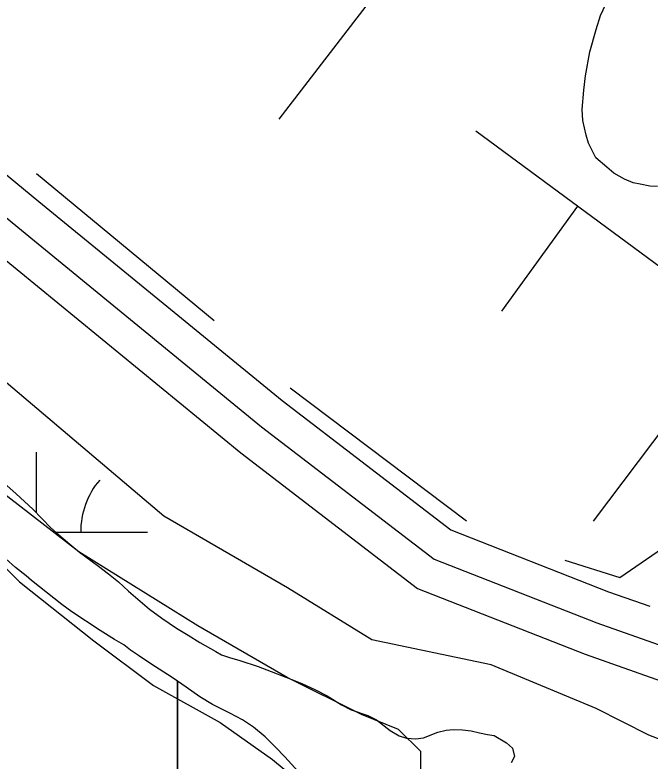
# Model space of a CAD drawing. Extents: x 3279314 to 3317160, y 734079 to 759431.
# Drawn here: x 3309016.6 to 3309302.7, y 756376.4 to 756712.3 of the extents above; entities that cross this region are included whole.
import ezdxf

# ---------------------------------------------------------------- set-up
doc = ezdxf.new("R2010")
doc.units = 0
for name, color, linetype in [('V-ROAD-CNTR', 7, 'Continuous'), ('V-SITE-VEGE', 7, 'Continuous'), ('V-TOPO-SHOR', 7, 'Continuous'), ('V-UTIL-LINE', 7, 'Continuous'), ('V-WETL-SWMP', 7, 'Continuous')]:
    doc.layers.add(name, color=color, linetype=linetype)

msp = doc.modelspace()

# ---------------------------------------------------------------- linework, layer by layer
at = {"layer": 'V-ROAD-CNTR'}
for points in [[(3307967.05, 757657.83), (3308002.78, 757598.59), (3308066.42, 757501.15), (3308114.19, 757422.61), (3308156.51, 757373.15), (3308216.49, 757309.86), (3308340.87, 757190.75), (3308459.25, 757080.8), (3308595.56, 756952.69), (3308669.08, 756880.14), (3308742.13, 756820.45), (3308896.01, 756698.02), (3309008.34, 756605.23), (3309118.32, 756515.17), (3309197.99, 756454.1), (3309273.43, 756424.52), (3309327.33, 756405.48), (3309435.43, 756375.36), (3309584.59, 756353.83)], [(3307986.68, 757654.32), (3308015.49, 757606.56), (3308079.11, 757509.15), (3308126.38, 757431.44), (3308167.66, 757383.19), (3308227.13, 757320.44), (3308351.16, 757201.66), (3308469.49, 757091.76), (3308605.96, 756963.49), (3308679.12, 756891.31), (3308751.55, 756832.13), (3308905.46, 756709.67), (3309017.87, 756616.82), (3309127.64, 756526.93), (3309205.43, 756467.3), (3309278.66, 756438.58), (3309331.85, 756419.79), (3309438.53, 756390.07), (3309625.01, 756363.15)], [(3307986.68, 757654.32), (3308015.49, 757606.56), (3308079.11, 757509.15), (3308126.38, 757431.44), (3308167.66, 757383.19), (3308227.13, 757320.44), (3308351.16, 757201.66), (3308469.49, 757091.76), (3308605.96, 756963.49), (3308679.12, 756891.31), (3308751.55, 756832.13), (3308905.46, 756709.67), (3309017.87, 756616.82), (3309127.64, 756526.93), (3309205.43, 756467.3), (3309278.66, 756438.58), (3309331.85, 756419.79), (3309438.53, 756390.07), (3309625.01, 756363.15)], [(3308731.1, 756868.21), (3308760.96, 756843.8), (3308914.9, 756721.32), (3309027.4, 756628.4), (3309136.95, 756538.68), (3309212.88, 756480.49), (3309283.9, 756452.63), (3309302.55, 756446.05)]]:
    msp.add_lwpolyline(points, dxfattribs=at)
at = {"layer": 'V-SITE-VEGE'}
for p, q in [((3309093.68, 756409.71), (3309089.8, 756412.36)), ((3309089.8, 756412.36), (3309089.8, 756119.29)), ((3309099.81, 756405.25), (3309093.68, 756409.71)), ((3309105.63, 756401.8), (3309099.81, 756405.25)), ((3309113.39, 756397.96), (3309105.63, 756401.8)), ((3309119.06, 756394.9), (3309113.39, 756397.96)), ((3309124.11, 756391.69), (3309119.06, 756394.9)), ((3309129.3, 756387.24), (3309124.11, 756391.69)), ((3309134.03, 756382.63), (3309129.3, 756387.24)), ((3309138.21, 756378.26), (3309134.03, 756382.63)), ((3309148.21, 756367.32), (3309138.21, 756378.26))]:
    msp.add_line(p, q, dxfattribs=at)
for points in [[(3309089.8, 756412.36), (3309087.39, 756414.01), (3309077.77, 756420.2), (3309072.26, 756423.88), (3309068.69, 756426.3), (3309065.59, 756428.65), (3309061.4, 756431.15), (3309055.03, 756435.15), (3309042.23, 756443.52), (3309037.65, 756446.81), (3309024.08, 756457.68), (3309021.6, 756459.79), (3309016.86, 756463.47), (3309012.44, 756467.37)], [(3309089.8, 756119.29), (3309089.8, 756412.36)]]:
    msp.add_lwpolyline(points, dxfattribs=at)
at = {"layer": 'V-TOPO-SHOR'}
for p, q in [((3309026.37, 756640.89), (3309106.32, 756574.7)), ((3309140.52, 756544.46), (3309219.96, 756484.58))]:
    msp.add_line(p, q, dxfattribs=at)
for points in [[(3309264.33, 756466.79), (3309289.02, 756459.06), (3309322.77, 756482.2), (3309384.64, 756564.66), (3309452.84, 756654.46), (3309415.9, 756822.52)], [(3309306.05, 756635.08), (3309302.52, 756635.25), (3309298.19, 756636.07), (3309295.14, 756636.72), (3309291.13, 756638.35), (3309286.32, 756641.09), (3309283.28, 756643.84), (3309278.32, 756648.03), (3309274.98, 756654.63), (3309273.87, 756658.17), (3309272.45, 756664.76), (3309272.15, 756669.73), (3309272.82, 756678.4), (3309273.65, 756684.98), (3309275.62, 756695.73), (3309278.39, 756705.84), (3309280.34, 756712.1), (3309283.91, 756719.95)], [(3309199.47, 756367.25), (3309199.44, 756380.63), (3309189.38, 756390.63), (3309172.65, 756397.28), (3309139.16, 756413.93), (3309098.98, 756437.24), (3309045.39, 756470.56), (3308894.63, 756587.25), (3308784.09, 756663.9), (3308770.69, 756677.25), (3308753.93, 756693.93), (3308717.09, 756717.25)], [(3308723.88, 756673.79), (3308777.47, 756637.13), (3308831.09, 756590.44), (3308874.63, 756560.45), (3308911.47, 756537.12), (3308951.66, 756510.47), (3308991.86, 756483.81), (3309018.67, 756457.12), (3309052.18, 756430.44), (3309078.98, 756410.44), (3309109.11, 756393.79), (3309132.56, 756377.12), (3309152.67, 756360.45)]]:
    msp.add_lwpolyline(points, dxfattribs=at)
at = {"layer": 'V-UTIL-LINE'}
for p, q in [((3309331.71, 756920.44), (3309135.5, 756665.47)), ((3309369.96, 756552.5), (3309224.14, 756660.01)), ((3309270.04, 756626.17), (3309235.81, 756578.97)), ((3309343.2, 756572.23), (3309277.11, 756484.46))]:
    msp.add_line(p, q, dxfattribs=at)
at = {"layer": 'V-WETL-SWMP'}
for p, q in [((3309083.67, 756486.6), (3309007.53, 756551.03)), ((3309083.67, 756486.6), (3309007.53, 756551.03)), ((3309026.24, 756488.07), (3309026.23, 756515.4)), ((3309003.89, 756508.18), (3309017.15, 756496.69)), ((3309003.89, 756508.18), (3309017.15, 756496.69)), ((3309017.15, 756496.69), (3309024.59, 756489.73)), ((3309017.15, 756496.69), (3309024.59, 756489.73)), ((3309024.59, 756489.73), (3309032.81, 756481.45)), ((3309024.59, 756489.73), (3309032.81, 756481.45)), ((3309139.31, 756454.39), (3309083.67, 756486.6)), ((3309139.31, 756454.39), (3309083.67, 756486.6)), ((3309032.81, 756481.45), (3309035.29, 756479.19)), ((3309032.81, 756481.45), (3309035.29, 756479.19)), ((3309035.05, 756479.4), (3309076.25, 756479.42)), ((3309035.29, 756479.19), (3309041.26, 756474.03)), ((3309035.29, 756479.19), (3309041.26, 756474.03)), ((3309041.26, 756474.03), (3309045.68, 756470.43)), ((3309041.26, 756474.03), (3309045.68, 756470.43)), ((3309016.86, 756463.46), (3309012.44, 756467.37)), ((3309016.86, 756463.46), (3309012.44, 756467.37)), ((3309045.68, 756470.43), (3309054.21, 756464.17)), ((3309045.68, 756470.43), (3309054.21, 756464.17)), ((3309054.21, 756464.17), (3309058.79, 756460.65)), ((3309054.21, 756464.17), (3309058.79, 756460.65)), ((3309021.59, 756459.79), (3309016.86, 756463.46)), ((3309021.59, 756459.79), (3309016.86, 756463.46)), ((3309058.79, 756460.65), (3309063.21, 756457.06)), ((3309058.79, 756460.65), (3309063.21, 756457.06)), ((3309024.08, 756457.68), (3309021.59, 756459.79)), ((3309024.08, 756457.68), (3309021.59, 756459.79)), ((3309037.65, 756446.81), (3309024.08, 756457.68)), ((3309037.65, 756446.81), (3309024.08, 756457.68)), ((3309063.21, 756457.06), (3309067.71, 756452.92)), ((3309063.21, 756457.06), (3309067.71, 756452.92)), ((3309177.38, 756430.96), (3309139.31, 756454.39)), ((3309177.38, 756430.96), (3309139.31, 756454.39)), ((3309067.71, 756452.92), (3309077.24, 756444.71)), ((3309067.71, 756452.92), (3309077.24, 756444.71)), ((3309042.23, 756443.52), (3309037.65, 756446.81)), ((3309042.23, 756443.52), (3309037.65, 756446.81)), ((3309077.24, 756444.71), (3309082.83, 756440.64)), ((3309077.24, 756444.71), (3309082.83, 756440.64)), ((3309055.03, 756435.15), (3309042.23, 756443.52)), ((3309055.03, 756435.15), (3309042.23, 756443.52)), ((3309082.83, 756440.64), (3309089.43, 756436.26)), ((3309082.83, 756440.64), (3309089.43, 756436.26)), ((3309061.4, 756431.16), (3309055.03, 756435.15)), ((3309061.4, 756431.16), (3309055.03, 756435.15)), ((3309089.43, 756436.26), (3309094.63, 756433.05)), ((3309089.43, 756436.26), (3309094.63, 756433.05)), ((3309065.59, 756428.65), (3309061.4, 756431.16)), ((3309065.59, 756428.65), (3309061.4, 756431.16)), ((3309094.63, 756433.05), (3309099.83, 756429.68)), ((3309094.63, 756433.05), (3309099.83, 756429.68)), ((3309231.05, 756419.73), (3309177.38, 756430.96)), ((3309231.05, 756419.73), (3309177.38, 756430.96)), ((3309068.69, 756426.3), (3309065.59, 756428.65)), ((3309068.69, 756426.3), (3309065.59, 756428.65)), ((3309099.83, 756429.68), (3309107.05, 756425.76)), ((3309099.83, 756429.68), (3309107.05, 756425.76)), ((3309072.26, 756423.88), (3309068.69, 756426.3)), ((3309072.26, 756423.88), (3309068.69, 756426.3)), ((3309077.77, 756420.2), (3309072.26, 756423.88)), ((3309077.77, 756420.2), (3309072.26, 756423.88)), ((3309107.05, 756425.76), (3309109.69, 756424.19)), ((3309107.05, 756425.76), (3309109.69, 756424.19)), ((3309109.69, 756424.19), (3309113.26, 756422.94)), ((3309109.69, 756424.19), (3309113.26, 756422.94)), ((3309113.26, 756422.94), (3309117.92, 756421.59)), ((3309113.26, 756422.94), (3309117.92, 756421.59)), ((3309117.92, 756421.59), (3309126.16, 756418.92)), ((3309117.92, 756421.59), (3309126.16, 756418.92)), ((3309087.39, 756414.01), (3309077.77, 756420.2)), ((3309087.39, 756414.01), (3309077.77, 756420.2)), ((3309126.16, 756418.92), (3309140.61, 756413.41)), ((3309126.16, 756418.92), (3309140.61, 756413.41)), ((3309278.47, 756399.96), (3309231.05, 756419.73)), ((3309278.47, 756399.96), (3309231.05, 756419.73)), ((3309093.68, 756409.71), (3309087.39, 756414.01)), ((3309093.68, 756409.71), (3309087.39, 756414.01)), ((3309140.61, 756413.41), (3309146.13, 756411.14)), ((3309140.61, 756413.41), (3309146.13, 756411.14)), ((3309146.13, 756411.14), (3309151.64, 756408.55)), ((3309146.13, 756411.14), (3309151.64, 756408.55)), ((3309099.81, 756405.25), (3309093.68, 756409.71)), ((3309099.81, 756405.25), (3309093.68, 756409.71)), ((3309151.64, 756408.55), (3309157.23, 756405.72)), ((3309151.64, 756408.55), (3309157.23, 756405.72)), ((3309105.63, 756401.8), (3309099.81, 756405.25)), ((3309105.63, 756401.8), (3309099.81, 756405.25)), ((3309157.23, 756405.72), (3309163.75, 756401.65)), ((3309157.23, 756405.72), (3309163.75, 756401.65)), ((3309113.4, 756397.96), (3309105.63, 756401.8)), ((3309113.4, 756397.96), (3309105.63, 756401.8)), ((3309163.75, 756401.65), (3309168.02, 756399.38)), ((3309163.75, 756401.65), (3309168.02, 756399.38)), ((3309119.06, 756394.9), (3309113.4, 756397.96)), ((3309119.06, 756394.9), (3309113.4, 756397.96)), ((3309168.02, 756399.38), (3309175.56, 756396.94)), ((3309168.02, 756399.38), (3309175.56, 756396.94)), ((3309175.56, 756396.94), (3309179.52, 756394.9)), ((3309175.56, 756396.94), (3309179.52, 756394.9)), ((3309302.18, 756388.09), (3309278.47, 756399.96)), ((3309302.18, 756388.09), (3309278.47, 756399.96)), ((3309124.11, 756391.69), (3309119.06, 756394.9)), ((3309124.11, 756391.69), (3309119.06, 756394.9)), ((3309179.52, 756394.9), (3309185.65, 756390.2)), ((3309179.52, 756394.9), (3309185.65, 756390.2)), ((3309129.3, 756387.24), (3309124.11, 756391.69)), ((3309129.3, 756387.24), (3309124.11, 756391.69)), ((3309185.65, 756390.2), (3309189.6, 756387.78)), ((3309185.65, 756390.2), (3309189.6, 756387.78)), ((3309207.04, 756389.42), (3309210.78, 756390.26)), ((3309207.04, 756389.42), (3309210.78, 756390.26)), ((3309210.78, 756390.26), (3309214.12, 756390.56)), ((3309210.78, 756390.26), (3309214.12, 756390.56)), ((3309214.12, 756390.56), (3309218.17, 756390.46)), ((3309214.12, 756390.56), (3309218.17, 756390.46)), ((3309218.17, 756390.46), (3309222.06, 756389.98)), ((3309218.17, 756390.46), (3309222.06, 756389.98)), ((3309222.06, 756389.98), (3309225.79, 756389.11)), ((3309222.06, 756389.98), (3309225.79, 756389.11)), ((3309134.03, 756382.63), (3309129.3, 756387.24)), ((3309134.03, 756382.63), (3309129.3, 756387.24)), ((3309189.6, 756387.78), (3309193.02, 756386.75)), ((3309189.6, 756387.78), (3309193.02, 756386.75)), ((3309193.02, 756386.75), (3309197.23, 756386.35)), ((3309193.02, 756386.75), (3309197.23, 756386.35)), ((3309197.23, 756386.35), (3309200.65, 756386.8)), ((3309197.23, 756386.35), (3309200.65, 756386.8)), ((3309200.65, 756386.8), (3309207.04, 756389.42)), ((3309200.65, 756386.8), (3309207.04, 756389.42)), ((3309225.79, 756389.11), (3309229.45, 756388.4)), ((3309225.79, 756389.11), (3309229.45, 756388.4)), ((3309229.45, 756388.4), (3309232.48, 756387.84)), ((3309229.45, 756388.4), (3309232.48, 756387.84)), ((3309232.48, 756387.84), (3309237.99, 756384.55)), ((3309232.48, 756387.84), (3309237.99, 756384.55)), ((3309361.46, 756364.37), (3309302.18, 756388.09)), ((3309361.46, 756364.37), (3309302.18, 756388.09)), ((3309237.99, 756384.55), (3309240.78, 756382.13)), ((3309237.99, 756384.55), (3309240.78, 756382.13)), ((3309138.22, 756378.25), (3309134.03, 756382.63)), ((3309138.22, 756378.25), (3309134.03, 756382.63)), ((3309240.78, 756382.13), (3309241.62, 756378.47)), ((3309240.78, 756382.13), (3309241.62, 756378.47)), ((3309148.21, 756367.32), (3309138.22, 756378.25)), ((3309148.21, 756367.32), (3309138.22, 756378.25)), ((3309241.62, 756378.47), (3309240.05, 756375.6)), ((3309241.62, 756378.47), (3309240.05, 756375.6))]:
    msp.add_line(p, q, dxfattribs=at)
msp.add_arc((3309081.49, 756479.9), 35.25, 139.2573, 180.801, dxfattribs=at)

doc.saveas('drawing.dxf')
